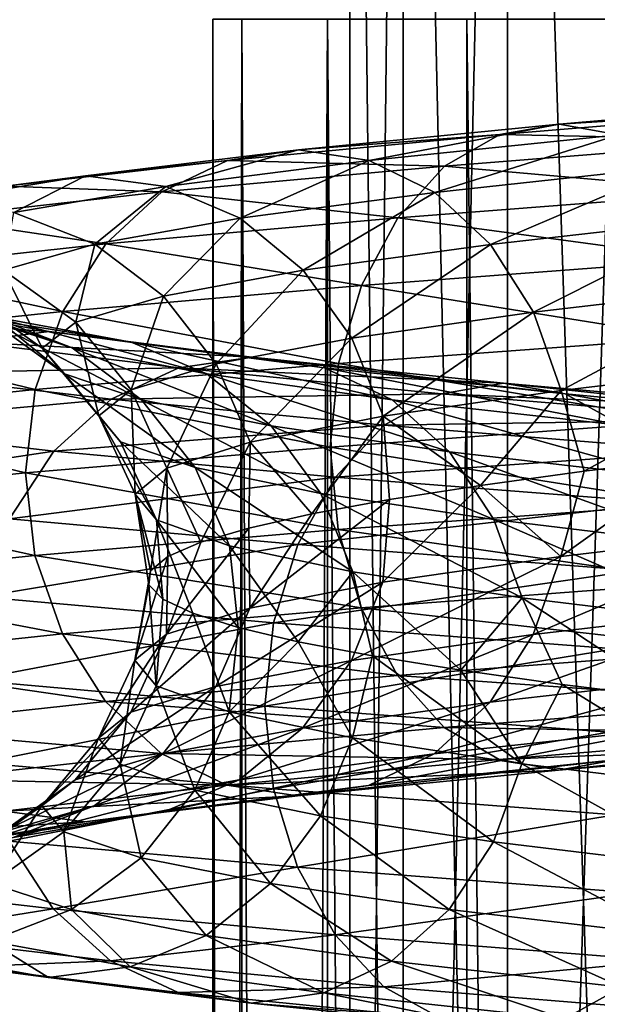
# Model space of a CAD drawing. Header units: metres. Extents: x -109 to 109, y -917 to 389.
# Tile 455 of 656: x -14.48 to -10.05, y -417.54 to -410.01. Entities that reach past the tile are written whole.
import ezdxf

# ---------------------------------------------------------------- set-up
doc = ezdxf.new("R2010")
doc.units = ezdxf.units.M
doc.layers.add('solid_24503124_XXX_01_SW0001', color=7, linetype='CONTINUOUS')

msp = doc.modelspace()

# ---------------------------------------------------------------- linework, layer by layer
at = {"layer": 'solid_24503124_XXX_01_SW0001'}
for points in [[(-11.541907, -399, -403.533966), (-11.541907, -434.5, -403.533966), (-11.948811, -434.5, -401.357208)], [(-11.948811, -399, -401.357208), (-11.948811, -434.5, -401.357208), (-11.948811, -434.5, -399.142792)], [(-11.948811, -399, -401.357208), (-11.541907, -399, -403.533966), (-11.948811, -434.5, -401.357208)], [(-11.948811, -399, -399.142792), (-11.948811, -434.5, -399.142792), (-11.541907, -434.5, -396.966034)], [(-11.948811, -399, -399.142792), (-11.948811, -399, -401.357208), (-11.948811, -434.5, -399.142792)], [(-11.541907, -399, -396.966034), (-11.948811, -399, -399.142792), (-11.541907, -434.5, -396.966034)], [(-10.74196, -399, -405.598846), (-10.74196, -434.5, -405.598846), (-11.541907, -434.5, -403.533966)], [(-11.541907, -399, -403.533966), (-10.74196, -399, -405.598846), (-11.541907, -434.5, -403.533966)], [(-11.541907, -399, -396.966034), (-11.541907, -434.5, -396.966034), (-10.74196, -434.5, -394.901154)], [(-10.74196, -399, -394.901154), (-11.541907, -399, -396.966034), (-10.74196, -434.5, -394.901154)], [(-9.576207, -399, -407.481628), (-9.576207, -434.5, -407.481628), (-10.74196, -434.5, -405.598846)], [(-10.74196, -399, -405.598846), (-9.576207, -399, -407.481628), (-10.74196, -434.5, -405.598846)], [(-10.74196, -399, -394.901154), (-10.74196, -434.5, -394.901154), (-9.576207, -434.5, -393.018372)], [(-9.576207, -399, -393.018372), (-10.74196, -399, -394.901154), (-9.576207, -434.5, -393.018372)], [(-13, -410), (-13, -535), (-12.778495, -535, 2.389471)], [(-12.778631, -410, -2.388798), (-12.778495, -535, -2.389471), (-13, -535)], [(-12.778631, -410, -2.388798), (-13, -535), (-13, -410)], [(-13, -410), (-12.778495, -535, 2.389471), (-12.778644, -410, 2.388729)], [(-12.778644, -410, 2.388729), (-12.778495, -535, 2.389471), (-12.122266, -535, 4.695816)], [(-12.778644, -410, 2.388729), (-12.122266, -535, 4.695816), (-12.122123, -410, 4.696183)], [(-12.122127, -410, -4.696173), (-12.778495, -535, -2.389471), (-12.778631, -410, -2.388798)], [(-12.122127, -410, -4.696173), (-12.122266, -535, -4.695816), (-12.778495, -535, -2.389471)], [(-12.122123, -410, 4.696183), (-12.122266, -535, 4.695816), (-11.053084, -535, 6.843201)], [(-12.122127, -410, -4.696173), (-11.053084, -535, -6.843201), (-12.122266, -535, -4.695816)], [(-11.052748, -410, -6.843724), (-11.053084, -535, -6.843201), (-12.122127, -410, -4.696173)], [(-12.122123, -410, 4.696183), (-11.053084, -535, 6.843201), (-11.052835, -410, 6.84358)], [(-11.052835, -410, 6.84358), (-11.053084, -535, 6.843201), (-9.606456, -535, 8.758754)], [(-9.607092, -410, -8.758067), (-9.606456, -535, -8.758754), (-11.053084, -535, -6.843201)], [(-9.607092, -410, -8.758067), (-11.053084, -535, -6.843201), (-11.052748, -410, -6.843724)], [(-11.052835, -410, 6.84358), (-9.606456, -535, 8.758754), (-9.607066, -410, 8.758096)], [(-8.041581, -410.605408, 14.115664), (-10.346915, -410.803833, 12.524694), (-8.395046, -410.685394, 14.736115)], [(-9.892283, -410.885437, 11.974374), (-10.346915, -410.803833, 12.524694), (-8.041581, -410.605408, 14.115664)], [(-8.395046, -410.685394, 14.736115), (-10.801711, -410.88382, 13.075213), (-8.723042, -410.926971, 15.311855)], [(-10.346915, -410.803833, 12.524694), (-10.801711, -410.88382, 13.075213), (-8.395046, -410.685394, 14.736115)], [(-10.346915, -410.803833, 12.524694), (-12.344352, -411.002258, 10.561665), (-10.801711, -410.88382, 13.075213)], [(-11.801955, -411.083862, 10.097598), (-12.344352, -411.002258, 10.561665), (-10.346915, -410.803833, 12.524694)], [(-9.892283, -410.885437, 11.974374), (-11.801955, -411.083862, 10.097598), (-10.346915, -410.803833, 12.524694)], [(-10.801711, -410.88382, 13.075213), (-12.886945, -411.082245, 11.0259), (-11.223734, -411.125397, 13.586062)], [(-12.344352, -411.002258, 10.561665), (-12.886945, -411.082245, 11.0259), (-10.801711, -410.88382, 13.075213)], [(-11.299051, -411.327057, 9.667319), (-11.801955, -411.083862, 10.097598), (-9.892283, -410.885437, 11.974374)], [(-9.470755, -411.128632, 11.464123), (-11.299051, -411.327057, 9.667319), (-9.892283, -410.885437, 11.974374)], [(-10.801711, -410.88382, 13.075213), (-11.223734, -411.125397, 13.586062), (-8.723042, -410.926971, 15.311855)], [(-8.723042, -410.926971, 15.311855), (-11.223734, -411.125397, 13.586062), (-9.00208, -411.323456, 15.801661)], [(-12.344352, -411.002258, 10.561665), (-13.974666, -411.200684, 8.28403), (-12.886945, -411.082245, 11.0259)], [(-13.360635, -411.282288, 7.920039), (-13.974666, -411.200684, 8.28403), (-12.344352, -411.002258, 10.561665)], [(-11.801955, -411.083862, 10.097598), (-13.360635, -411.282288, 7.920039), (-12.344352, -411.002258, 10.561665)], [(-12.886945, -411.082245, 11.0259), (-14.588918, -411.280701, 8.648151), (-13.390438, -411.323822, 11.456682)], [(-13.974666, -411.200684, 8.28403), (-14.588918, -411.280701, 8.648151), (-12.886945, -411.082245, 11.0259)], [(-12.886945, -411.082245, 11.0259), (-13.390438, -411.323822, 11.456682), (-11.223734, -411.125397, 13.586062)], [(-12.791312, -411.525482, 7.582551), (-13.360635, -411.282288, 7.920039), (-11.801955, -411.083862, 10.097598)], [(-11.299051, -411.327057, 9.667319), (-12.791312, -411.525482, 7.582551), (-11.801955, -411.083862, 10.097598)], [(-11.223734, -411.125397, 13.586062), (-13.390438, -411.323822, 11.456682), (-11.582767, -411.521881, 14.020663)], [(-11.223734, -411.125397, 13.586062), (-11.582767, -411.521881, 14.020663), (-9.00208, -411.323456, 15.801661)], [(-10.871592, -411.724976, 9.30159), (-11.299051, -411.327057, 9.667319), (-9.470755, -411.128632, 11.464123)], [(-9.112461, -411.52652, 11.030417), (-10.871592, -411.724976, 9.30159), (-9.470755, -411.128632, 11.464123)], [(-13.974666, -411.200684, 8.28403), (-15.190537, -411.399139, 5.761078), (-14.588918, -411.280701, 8.648151)], [(-14.523083, -411.480743, 5.507943), (-15.190537, -411.399139, 5.761078), (-13.974666, -411.200684, 8.28403)], [(-13.360635, -411.282288, 7.920039), (-14.523083, -411.480743, 5.507943), (-13.974666, -411.200684, 8.28403)], [(-14.588918, -411.280701, 8.648151), (-15.158907, -411.522278, 8.986035), (-13.390438, -411.323822, 11.456682)], [(-13.390438, -411.323822, 11.456682), (-15.158907, -411.522278, 8.986035), (-13.818781, -411.720306, 11.823167)], [(-13.904226, -411.723938, 5.273239), (-14.523083, -411.480743, 5.507943), (-13.360635, -411.282288, 7.920039)], [(-12.791312, -411.525482, 7.582551), (-13.904226, -411.723938, 5.273239), (-13.360635, -411.282288, 7.920039)], [(-13.390438, -411.323822, 11.456682), (-13.818781, -411.720306, 11.823167), (-11.582767, -411.521881, 14.020663)], [(-12.307398, -411.923401, 7.295691), (-12.791312, -411.525482, 7.582551), (-11.299051, -411.327057, 9.667319)], [(-10.871592, -411.724976, 9.30159), (-12.307398, -411.923401, 7.295691), (-11.299051, -411.327057, 9.667319)], [(-9.00208, -411.323456, 15.801661), (-11.582767, -411.521881, 14.020663), (-9.217211, -411.841217, 16.179289)], [(-13.904226, -411.723938, 5.273239), (-14.602471, -411.922363, 2.806463), (-14.523083, -411.480743, 5.507943)], [(-15.158907, -411.522278, 8.986035), (-15.643821, -411.918762, 9.273487), (-13.818781, -411.720306, 11.823167)], [(-13.378209, -412.121826, 5.073745), (-13.904226, -411.723938, 5.273239), (-12.791312, -411.525482, 7.582551)], [(-11.582767, -411.521881, 14.020663), (-13.818781, -411.720306, 11.823167), (-11.859571, -412.039642, 14.355728)], [(-12.307398, -411.923401, 7.295691), (-13.378209, -412.121826, 5.073745), (-12.791312, -411.525482, 7.582551)], [(-11.582767, -411.521881, 14.020663), (-11.859571, -412.039642, 14.355728), (-9.217211, -411.841217, 16.179289)], [(-10.54243, -412.243744, 9.019964), (-10.871592, -411.724976, 9.30159), (-9.112461, -411.52652, 11.030417)], [(-8.836562, -412.045288, 10.696447), (-10.54243, -412.243744, 9.019964), (-9.112461, -411.52652, 11.030417)], [(-13.818781, -411.720306, 11.823167), (-15.643821, -411.918762, 9.273487), (-14.149021, -412.238068, 12.105716)], [(-14.050037, -412.320251, 2.700291), (-14.602471, -411.922363, 2.806463), (-13.904226, -411.723938, 5.273239)], [(-13.818781, -411.720306, 11.823167), (-14.149021, -412.238068, 12.105716), (-11.859571, -412.039642, 14.355728)], [(-13.378209, -412.121826, 5.073745), (-14.050037, -412.320251, 2.700291), (-13.904226, -411.723938, 5.273239)], [(-11.934764, -412.442169, 7.074799), (-12.307398, -411.923401, 7.295691), (-10.871592, -411.724976, 9.30159)], [(-10.54243, -412.243744, 9.019964), (-11.934764, -412.442169, 7.074799), (-10.871592, -411.724976, 9.30159)], [(-9.217211, -411.841217, 16.179289), (-11.859571, -412.039642, 14.355728), (-9.355636, -412.439819, 16.42227)], [(-15.643821, -411.918762, 9.273487), (-16.017675, -412.436523, 9.495104), (-14.149021, -412.238068, 12.105716)], [(-14.305935, -412.518677, 0.246934), (-14.868429, -412.120789, 0.256643), (-14.602471, -411.922363, 2.806463)], [(-14.050037, -412.320251, 2.700291), (-14.305935, -412.518677, 0.246934), (-14.602471, -411.922363, 2.806463)], [(-12.973154, -412.640594, 4.920126), (-13.378209, -412.121826, 5.073745), (-12.307398, -411.923401, 7.295691)], [(-11.934764, -412.442169, 7.074799), (-12.973154, -412.640594, 4.920126), (-12.307398, -411.923401, 7.295691)], [(-14.077739, -412.517639, -4.790151), (-14.704319, -412.274445, -5.003354), (-15.344592, -412.076019, -2.403129)], [(-14.690729, -412.319214, -2.300727), (-14.077739, -412.517639, -4.790151), (-15.344592, -412.076019, -2.403129)], [(-11.859571, -412.039642, 14.355728), (-14.149021, -412.238068, 12.105716), (-12.037678, -412.638245, 14.571322)], [(-11.859571, -412.039642, 14.355728), (-12.037678, -412.638245, 14.571322), (-9.355636, -412.439819, 16.42227)], [(-10.331216, -412.842926, 8.839252), (-10.54243, -412.243744, 9.019964), (-8.836562, -412.045288, 10.696447)], [(-8.659524, -412.644501, 10.482147), (-10.331216, -412.842926, 8.839252), (-8.836562, -412.045288, 10.696447)], [(-14.134957, -412.717133, -2.213687), (-14.690729, -412.319214, -2.300727), (-14.868429, -412.120789, 0.256643)], [(-14.305935, -412.518677, 0.246934), (-14.134957, -412.717133, -2.213687), (-14.868429, -412.120789, 0.256643)], [(-13.624642, -412.83902, 2.618533), (-14.050037, -412.320251, 2.700291), (-13.378209, -412.121826, 5.073745)], [(-12.973154, -412.640594, 4.920126), (-13.624642, -412.83902, 2.618533), (-13.378209, -412.121826, 5.073745)], [(-15.380102, -412.192841, -5.233299), (-14.252481, -412.391296, -7.796826), (-16.056131, -412.272827, -5.463327)], [(-14.149021, -412.238068, 12.105716), (-16.017675, -412.436523, 9.495104), (-14.361511, -412.83667, 12.287519)], [(-13.626243, -412.4729, -7.454242), (-14.252481, -412.391296, -7.796826), (-15.380102, -412.192841, -5.233299)], [(-14.704319, -412.274445, -5.003354), (-13.626243, -412.4729, -7.454242), (-15.380102, -412.192841, -5.233299)], [(-14.149021, -412.238068, 12.105716), (-14.361511, -412.83667, 12.287519), (-12.037678, -412.638245, 14.571322)], [(-11.695655, -413.041351, 6.933057), (-11.934764, -412.442169, 7.074799), (-10.54243, -412.243744, 9.019964)], [(-10.331216, -412.842926, 8.839252), (-11.695655, -413.041351, 6.933057), (-10.54243, -412.243744, 9.019964)], [(-14.252481, -412.391296, -7.796826), (-14.878944, -412.471283, -8.139533), (-16.056131, -412.272827, -5.463327)], [(-13.045602, -412.716095, -7.136602), (-13.626243, -412.4729, -7.454242), (-14.704319, -412.274445, -5.003354)], [(-14.077739, -412.517639, -4.790151), (-13.045602, -412.716095, -7.136602), (-14.704319, -412.274445, -5.003354)], [(-14.252481, -412.391296, -7.796826), (-12.701321, -412.589722, -10.12912), (-14.878944, -412.471283, -8.139533)], [(-13.545157, -412.915558, -4.608933), (-14.077739, -412.517639, -4.790151), (-14.690729, -412.319214, -2.300727)], [(-14.134957, -412.717133, -2.213687), (-13.545157, -412.915558, -4.608933), (-14.690729, -412.319214, -2.300727)], [(-13.872791, -413.037445, 0.239457), (-14.305935, -412.518677, 0.246934), (-14.050037, -412.320251, 2.700291)], [(-12.143239, -412.671326, -9.684058), (-12.701321, -412.589722, -10.12912), (-14.252481, -412.391296, -7.796826)], [(-13.626243, -412.4729, -7.454242), (-12.143239, -412.671326, -9.684058), (-14.252481, -412.391296, -7.796826)], [(-13.624642, -412.83902, 2.618533), (-13.872791, -413.037445, 0.239457), (-14.050037, -412.320251, 2.700291)], [(-16.017675, -412.436523, 9.495104), (-16.25823, -413.035126, 9.637702), (-14.361511, -412.83667, 12.287519)], [(-12.713241, -413.239807, 4.821553), (-12.973154, -412.640594, 4.920126), (-11.934764, -412.442169, 7.074799)], [(-11.695655, -413.041351, 6.933057), (-12.713241, -413.239807, 4.821553), (-11.934764, -412.442169, 7.074799)], [(-9.355636, -412.439819, 16.42227), (-12.037678, -412.638245, 14.571322), (-9.400134, -413.07785, 16.510654)], [(-14.878944, -412.471283, -8.139533), (-13.259604, -412.669708, -10.574343), (-15.460265, -412.71286, -8.457544)], [(-12.701321, -412.589722, -10.12912), (-13.259604, -412.669708, -10.574343), (-14.878944, -412.471283, -8.139533)], [(-13.70699, -413.235901, -2.146663), (-14.134957, -412.717133, -2.213687), (-14.305935, -412.518677, 0.246934)], [(-13.872791, -413.037445, 0.239457), (-13.70699, -413.235901, -2.146663), (-14.305935, -412.518677, 0.246934)], [(-12.552068, -413.113983, -6.866614), (-13.045602, -412.716095, -7.136602), (-14.077739, -412.517639, -4.790151)], [(-13.545157, -412.915558, -4.608933), (-12.552068, -413.113983, -6.866614), (-14.077739, -412.517639, -4.790151)], [(-11.625793, -412.91452, -9.271402), (-12.143239, -412.671326, -9.684058), (-13.626243, -412.4729, -7.454242)], [(-13.045602, -412.716095, -7.136602), (-11.625793, -412.91452, -9.271402), (-13.626243, -412.4729, -7.454242)], [(-12.701321, -412.589722, -10.12912), (-10.773244, -412.788147, -12.160316), (-13.259604, -412.669708, -10.574343)], [(-10.29988, -412.869751, -11.626005), (-10.773244, -412.788147, -12.160316), (-12.701321, -412.589722, -10.12912)], [(-12.143239, -412.671326, -9.684058), (-10.29988, -412.869751, -11.626005), (-12.701321, -412.589722, -10.12912)], [(-13.259604, -412.669708, -10.574343), (-13.777657, -412.911285, -10.987483), (-15.460265, -412.71286, -8.457544)], [(-12.037678, -412.638245, 14.571322), (-14.361511, -412.83667, 12.287519), (-12.101369, -413.276642, 14.646893)], [(-13.259604, -412.669708, -10.574343), (-11.246778, -412.868134, -12.694819), (-13.777657, -412.911285, -10.987483)], [(-13.351676, -413.438232, 2.566072), (-13.624642, -412.83902, 2.618533), (-12.973154, -412.640594, 4.920126)], [(-12.713241, -413.239807, 4.821553), (-13.351676, -413.438232, 2.566072), (-12.973154, -412.640594, 4.920126)], [(-10.773244, -412.788147, -12.160316), (-11.246778, -412.868134, -12.694819), (-13.259604, -412.669708, -10.574343)], [(-9.860982, -413.112946, -11.130599), (-10.29988, -412.869751, -11.626005), (-12.143239, -412.671326, -9.684058)], [(-11.625793, -412.91452, -9.271402), (-9.860982, -413.112946, -11.130599), (-12.143239, -412.671326, -9.684058)], [(-12.037678, -412.638245, 14.571322), (-12.101369, -413.276642, 14.646893), (-9.400134, -413.07785, 16.510654)], [(-8.659524, -412.644501, 10.482147), (-10.153274, -413.461456, 8.896848), (-10.331216, -412.842926, 8.839252)], [(-8.659524, -412.644501, 10.482147), (-9.270101, -413.352966, 9.813943), (-10.153274, -413.461456, 8.896848)], [(-15.460265, -412.71286, -8.457544), (-13.777657, -412.911285, -10.987483), (-15.954819, -413.109344, -8.72809)], [(-13.135048, -413.434326, -4.469387), (-13.545157, -412.915558, -4.608933), (-14.134957, -412.717133, -2.213687)], [(-13.70699, -413.235901, -2.146663), (-13.135048, -413.434326, -4.469387), (-14.134957, -412.717133, -2.213687)], [(-11.185971, -413.312408, -8.920651), (-11.625793, -412.91452, -9.271402), (-13.045602, -412.716095, -7.136602)], [(-12.552068, -413.113983, -6.866614), (-11.185971, -413.312408, -8.920651), (-13.045602, -412.716095, -7.136602)], [(-14.361511, -412.83667, 12.287519), (-16.25823, -413.035126, 9.637702), (-14.435878, -413.474976, 12.352614)], [(-14.361511, -412.83667, 12.287519), (-14.435878, -413.474976, 12.352614), (-12.101369, -413.276642, 14.646893)], [(-13.594853, -413.636658, 0.23466), (-13.872791, -413.037445, 0.239457), (-13.624642, -412.83902, 2.618533)], [(-13.351676, -413.438232, 2.566072), (-13.594853, -413.636658, 0.23466), (-13.624642, -412.83902, 2.618533)], [(-10.331216, -412.842926, 8.839252), (-10.94779, -413.57019, 7.897732), (-11.695655, -413.041351, 6.933057)], [(-10.773244, -412.788147, -12.160316), (-8.523987, -412.986572, -13.829506), (-11.246778, -412.868134, -12.694819)], [(-10.331216, -412.842926, 8.839252), (-10.153274, -413.461456, 8.896848), (-10.94779, -413.57019, 7.897732)], [(-8.149452, -413.068176, -13.221853), (-8.523987, -412.986572, -13.829506), (-10.773244, -412.788147, -12.160316)], [(-10.29988, -412.869751, -11.626005), (-8.149452, -413.068176, -13.221853), (-10.773244, -412.788147, -12.160316)], [(-13.777657, -412.911285, -10.987483), (-14.218386, -413.30777, -11.338958), (-15.954819, -413.109344, -8.72809)], [(-13.777657, -412.911285, -10.987483), (-11.686191, -413.109711, -13.190806), (-14.218386, -413.30777, -11.338958)], [(-11.246778, -412.868134, -12.694819), (-11.686191, -413.109711, -13.190806), (-13.777657, -412.911285, -10.987483)], [(-12.172027, -413.632751, -6.658712), (-12.552068, -413.113983, -6.866614), (-13.545157, -412.915558, -4.608933)], [(-13.135048, -413.434326, -4.469387), (-12.172027, -413.632751, -6.658712), (-13.545157, -412.915558, -4.608933)], [(-11.246778, -412.868134, -12.694819), (-8.898656, -413.066559, -14.437378), (-11.686191, -413.109711, -13.190806)], [(-9.487926, -413.510834, -10.709512), (-9.860982, -413.112946, -11.130599), (-11.625793, -412.91452, -9.271402)], [(-11.185971, -413.312408, -8.920651), (-9.487926, -413.510834, -10.709512), (-11.625793, -412.91452, -9.271402)], [(-8.523987, -412.986572, -13.829506), (-8.898656, -413.066559, -14.437378), (-11.246778, -412.868134, -12.694819)], [(-7.802188, -413.311371, -12.658444), (-8.149452, -413.068176, -13.221853), (-10.29988, -412.869751, -11.626005)], [(-9.860982, -413.112946, -11.130599), (-7.802188, -413.311371, -12.658444), (-10.29988, -412.869751, -11.626005)], [(-16.25823, -413.035126, 9.637702), (-16.345676, -413.673737, 9.683985), (-14.435878, -413.474976, 12.352614)], [(-13.432375, -413.835083, -2.103655), (-13.70699, -413.235901, -2.146663), (-13.872791, -413.037445, 0.239457)], [(-13.594853, -413.636658, 0.23466), (-13.432375, -413.835083, -2.103655), (-13.872791, -413.037445, 0.239457)], [(-11.695655, -413.041351, 6.933057), (-12.240658, -413.788147, 5.693229), (-12.713241, -413.239807, 4.821553)], [(-11.695655, -413.041351, 6.933057), (-11.646978, -413.67926, 6.824855), (-12.240658, -413.788147, 5.693229)], [(-11.695655, -413.041351, 6.933057), (-10.94779, -413.57019, 7.897732), (-11.646978, -413.67926, 6.824855)], [(-8.898656, -413.066559, -14.437378), (-9.246326, -413.308136, -15.001447), (-11.686191, -413.109711, -13.190806)], [(-15.954819, -413.109344, -8.72809), (-14.218386, -413.30777, -11.338958), (-16.336105, -413.627106, -8.936674)], [(-11.686191, -413.109711, -13.190806), (-12.060017, -413.506195, -13.612762), (-14.218386, -413.30777, -11.338958)], [(-10.847291, -413.831177, -8.650558), (-11.185971, -413.312408, -8.920651), (-12.552068, -413.113983, -6.866614)], [(-12.172027, -413.632751, -6.658712), (-10.847291, -413.831177, -8.650558), (-12.552068, -413.113983, -6.866614)], [(-9.400134, -413.07785, 16.510654), (-12.101369, -413.276642, 14.646893), (-9.356587, -413.710266, 16.423941)], [(-11.686191, -413.109711, -13.190806), (-9.246326, -413.308136, -15.001447), (-12.060017, -413.506195, -13.612762)], [(-12.101369, -413.276642, 14.646893), (-14.435878, -413.474976, 12.352614), (-12.038904, -413.908691, 14.572806)], [(-12.871891, -414.033508, -4.379844), (-13.135048, -413.434326, -4.469387), (-13.70699, -413.235901, -2.146663)], [(-13.432375, -413.835083, -2.103655), (-12.871891, -414.033508, -4.379844), (-13.70699, -413.235901, -2.146663)], [(-12.713241, -413.239807, 4.821553), (-13.092379, -414.005646, 3.289231), (-13.351676, -413.438232, 2.566072)], [(-12.713241, -413.239807, 4.821553), (-12.723253, -413.89679, 4.512638), (-13.092379, -414.005646, 3.289231)], [(-12.713241, -413.239807, 4.821553), (-12.240658, -413.788147, 5.693229), (-12.723253, -413.89679, 4.512638)], [(-12.101369, -413.276642, 14.646893), (-12.038904, -413.908691, 14.572806), (-9.356587, -413.710266, 16.423941)], [(-14.218386, -413.30777, -11.338958), (-14.558176, -413.825531, -11.609936), (-16.336105, -413.627106, -8.936674)], [(-14.218386, -413.30777, -11.338958), (-12.060017, -413.506195, -13.612762), (-14.558176, -413.825531, -11.609936)], [(-9.246326, -413.308136, -15.001447), (-9.542105, -413.70462, -15.481324), (-12.060017, -413.506195, -13.612762)], [(-9.200659, -414.029602, -10.385258), (-9.487926, -413.510834, -10.709512), (-11.185971, -413.312408, -8.920651)], [(-10.847291, -413.831177, -8.650558), (-9.200659, -414.029602, -10.385258), (-11.185971, -413.312408, -8.920651)], [(-10.332678, -414.113373, 8.840503), (-10.153274, -413.461456, 8.896848), (-9.270101, -413.352966, 9.813943)], [(-8.660749, -413.914948, 10.483631), (-10.332678, -414.113373, 8.840503), (-9.270101, -413.352966, 9.813943)], [(-13.351676, -413.438232, 2.566072), (-13.478011, -414.223297, 0.766476), (-13.594853, -413.636658, 0.23466)], [(-13.351676, -413.438232, 2.566072), (-13.344807, -414.114563, 2.035936), (-13.478011, -414.223297, 0.766476)], [(-13.351676, -413.438232, 2.566072), (-13.092379, -414.005646, 3.289231), (-13.344807, -414.114563, 2.035936)], [(-11.928164, -414.231964, -6.525307), (-12.172027, -413.632751, -6.658712), (-13.135048, -413.434326, -4.469387)], [(-12.871891, -414.033508, -4.379844), (-11.928164, -414.231964, -6.525307), (-13.135048, -413.434326, -4.469387)], [(-14.435878, -413.474976, 12.352614), (-16.345676, -413.673737, 9.683985), (-14.362973, -414.107117, 12.288771)], [(-12.060017, -413.506195, -13.612762), (-12.348227, -414.023956, -13.93808), (-14.558176, -413.825531, -11.609936)], [(-14.435878, -413.474976, 12.352614), (-14.362973, -414.107117, 12.288771), (-12.038904, -413.908691, 14.572806)], [(-12.060017, -413.506195, -13.612762), (-9.542105, -413.70462, -15.481324), (-12.348227, -414.023956, -13.93808)], [(-10.332678, -414.113373, 8.840503), (-10.94779, -413.57019, 7.897732), (-10.153274, -413.461456, 8.896848)], [(-11.69731, -414.311798, 6.934038), (-11.646978, -413.67926, 6.824855), (-10.94779, -413.57019, 7.897732)], [(-10.332678, -414.113373, 8.840503), (-11.69731, -414.311798, 6.934038), (-10.94779, -413.57019, 7.897732)], [(-16.345676, -413.673737, 9.683985), (-16.259886, -414.305573, 9.638683), (-14.362973, -414.107117, 12.288771)], [(-13.594853, -413.636658, 0.23466), (-13.478011, -414.223297, 0.766476), (-13.490341, -414.331848, -0.507847)], [(-13.594853, -413.636658, 0.23466), (-13.490341, -414.331848, -0.507847), (-13.381508, -414.440582, -1.779483)], [(-13.594853, -413.636658, 0.23466), (-13.381508, -414.440582, -1.779483), (-13.432375, -413.835083, -2.103655)], [(-10.629969, -414.430389, -8.477247), (-10.847291, -413.831177, -8.650558), (-12.172027, -413.632751, -6.658712)], [(-11.928164, -414.231964, -6.525307), (-10.629969, -414.430389, -8.477247), (-12.172027, -413.632751, -6.658712)], [(-12.71504, -414.510254, 4.822235), (-12.240658, -413.788147, 5.693229), (-11.646978, -413.67926, 6.824855)], [(-11.69731, -414.311798, 6.934038), (-12.71504, -414.510254, 4.822235), (-11.646978, -413.67926, 6.824855)], [(-9.542105, -413.70462, -15.481324), (-9.770142, -414.222382, -15.851295), (-12.348227, -414.023956, -13.93808)], [(-9.356587, -413.710266, 16.423941), (-12.038904, -413.908691, 14.572806), (-9.218994, -414.309479, 16.182419)], [(-14.558176, -413.825531, -11.609936), (-12.348227, -414.023956, -13.93808), (-14.776811, -414.424133, -11.784294)], [(-12.71504, -414.510254, 4.822235), (-12.723253, -413.89679, 4.512638), (-12.240658, -413.788147, 5.693229)], [(-13.432375, -413.835083, -2.103655), (-13.381508, -414.440582, -1.779483), (-13.152524, -414.549683, -3.039543)], [(-13.432375, -413.835083, -2.103655), (-13.152524, -414.549683, -3.039543), (-12.806465, -414.6586, -4.270398)], [(-13.432375, -413.835083, -2.103655), (-12.806465, -414.6586, -4.270398), (-12.871891, -414.033508, -4.379844)], [(-13.353566, -414.708679, 2.566435), (-13.092379, -414.005646, 3.289231), (-12.723253, -413.89679, 4.512638)], [(-12.71504, -414.510254, 4.822235), (-13.353566, -414.708679, 2.566435), (-12.723253, -413.89679, 4.512638)], [(-9.016326, -414.628815, -10.177192), (-9.200659, -414.029602, -10.385258), (-10.847291, -413.831177, -8.650558)], [(-10.629969, -414.430389, -8.477247), (-9.016326, -414.628815, -10.177192), (-10.847291, -413.831177, -8.650558)], [(-12.038904, -413.908691, 14.572806), (-14.362973, -414.107117, 12.288771), (-11.861866, -414.507904, 14.358506)], [(-12.038904, -413.908691, 14.572806), (-11.861866, -414.507904, 14.358506), (-9.218994, -414.309479, 16.182419)], [(-10.545168, -414.711975, 9.022306), (-10.332678, -414.113373, 8.840503), (-8.660749, -413.914948, 10.483631)], [(-8.838857, -414.51355, 10.699225), (-10.545168, -414.711975, 9.022306), (-8.660749, -413.914948, 10.483631)], [(-12.348227, -414.023956, -13.93808), (-12.533671, -414.622559, -14.147402), (-14.776811, -414.424133, -11.784294)], [(-13.353566, -414.708679, 2.566435), (-13.344807, -414.114563, 2.035936), (-13.092379, -414.005646, 3.289231)], [(-12.871891, -414.033508, -4.379844), (-12.806465, -414.6586, -4.270398), (-12.34676, -414.767212, -5.459517)], [(-12.871891, -414.033508, -4.379844), (-12.34676, -414.767212, -5.459517), (-11.928164, -414.231964, -6.525307)], [(-12.348227, -414.023956, -13.93808), (-9.770142, -414.222382, -15.851295), (-12.533671, -414.622559, -14.147402)], [(-14.362973, -414.107117, 12.288771), (-16.259886, -414.305573, 9.638683), (-14.151759, -414.706329, 12.108058)], [(-14.362973, -414.107117, 12.288771), (-14.151759, -414.706329, 12.108058), (-11.861866, -414.507904, 14.358506)], [(-13.596778, -414.907104, 0.234693), (-13.478011, -414.223297, 0.766476), (-13.344807, -414.114563, 2.035936)], [(-13.353566, -414.708679, 2.566435), (-13.596778, -414.907104, 0.234693), (-13.344807, -414.114563, 2.035936)], [(-11.937863, -414.9104, 7.076636), (-11.69731, -414.311798, 6.934038), (-10.332678, -414.113373, 8.840503)], [(-10.545168, -414.711975, 9.022306), (-11.937863, -414.9104, 7.076636), (-10.332678, -414.113373, 8.840503)], [(-13.596778, -414.907104, 0.234693), (-13.490341, -414.331848, -0.507847), (-13.478011, -414.223297, 0.766476)], [(-9.770142, -414.222382, -15.851295), (-9.916869, -414.820984, -16.08935), (-12.533671, -414.622559, -14.147402)], [(-11.928164, -414.231964, -6.525307), (-12.34676, -414.767212, -5.459517), (-11.775584, -414.875916, -6.600684)], [(-11.928164, -414.231964, -6.525307), (-11.775584, -414.875916, -6.600684), (-11.098387, -414.984772, -7.684574)], [(-11.928164, -414.231964, -6.525307), (-11.098387, -414.984772, -7.684574), (-10.629969, -414.430389, -8.477247)], [(-16.259886, -414.305573, 9.638683), (-16.020775, -414.904755, 9.496942), (-14.151759, -414.706329, 12.108058)], [(-13.596778, -414.907104, 0.234693), (-13.434276, -415.10553, -2.103953), (-13.490341, -414.331848, -0.507847)], [(-13.434276, -415.10553, -2.103953), (-13.381508, -414.440582, -1.779483), (-13.490341, -414.331848, -0.507847)], [(-12.976523, -415.108826, 4.921403), (-12.71504, -414.510254, 4.822235), (-11.69731, -414.311798, 6.934038)], [(-11.937863, -414.9104, 7.076636), (-12.976523, -415.108826, 4.921403), (-11.69731, -414.311798, 6.934038)], [(-9.218994, -414.309479, 16.182419), (-11.861866, -414.507904, 14.358506), (-9.004566, -414.828247, 15.806026)], [(-14.776811, -414.424133, -11.784294), (-12.533671, -414.622559, -14.147402), (-14.853803, -415.0625, -11.846251)], [(-13.434276, -415.10553, -2.103953), (-13.152524, -414.549683, -3.039543), (-13.381508, -414.440582, -1.779483)], [(-10.629969, -414.430389, -8.477247), (-11.098387, -414.984772, -7.684574), (-10.322278, -415.093658, -8.699988)], [(-10.629969, -414.430389, -8.477247), (-10.322278, -415.093658, -8.699988), (-9.455217, -415.202332, -9.635801)], [(-10.629969, -414.430389, -8.477247), (-9.455217, -415.202332, -9.635801), (-9.016326, -414.628815, -10.177192)], [(-11.861866, -414.507904, 14.358506), (-14.151759, -414.706329, 12.108058), (-11.585966, -415.026672, 14.024536)], [(-13.628181, -415.307281, 2.619214), (-13.353566, -414.708679, 2.566435), (-12.71504, -414.510254, 4.822235)], [(-12.976523, -415.108826, 4.921403), (-13.628181, -415.307281, 2.619214), (-12.71504, -414.510254, 4.822235)], [(-13.434276, -415.10553, -2.103953), (-12.873713, -415.303955, -4.380464), (-13.152524, -414.549683, -3.039543)], [(-12.873713, -415.303955, -4.380464), (-12.806465, -414.6586, -4.270398), (-13.152524, -414.549683, -3.039543)], [(-11.861866, -414.507904, 14.358506), (-11.585966, -415.026672, 14.024536), (-9.004566, -414.828247, 15.806026)], [(-10.875408, -415.229736, 9.304856), (-10.545168, -414.711975, 9.022306), (-8.838857, -414.51355, 10.699225)], [(-9.115661, -415.031311, 11.03429), (-10.875408, -415.229736, 9.304856), (-8.838857, -414.51355, 10.699225)], [(-12.533671, -414.622559, -14.147402), (-12.600096, -415.260834, -14.220587), (-14.853803, -415.0625, -11.846251)], [(-12.533671, -414.622559, -14.147402), (-9.916869, -414.820984, -16.08935), (-12.600096, -415.260834, -14.220587)], [(-14.151759, -414.706329, 12.108058), (-16.020775, -414.904755, 9.496942), (-13.822598, -415.225098, 11.826432)], [(-14.151759, -414.706329, 12.108058), (-13.822598, -415.225098, 11.826432), (-11.585966, -415.026672, 14.024536)], [(-13.876394, -415.505707, 0.239519), (-13.596778, -414.907104, 0.234693), (-13.353566, -414.708679, 2.566435)], [(-13.628181, -415.307281, 2.619214), (-13.876394, -415.505707, 0.239519), (-13.353566, -414.708679, 2.566435)], [(-12.873713, -415.303955, -4.380464), (-12.34676, -414.767212, -5.459517), (-12.806465, -414.6586, -4.270398)], [(-12.311719, -415.428162, 7.298253), (-11.937863, -414.9104, 7.076636), (-10.545168, -414.711975, 9.022306)], [(-10.875408, -415.229736, 9.304856), (-12.311719, -415.428162, 7.298253), (-10.545168, -414.711975, 9.022306)], [(-12.873713, -415.303955, -4.380464), (-11.929852, -415.502411, -6.526231), (-12.34676, -414.767212, -5.459517)], [(-11.929852, -415.502411, -6.526231), (-11.775584, -414.875916, -6.600684), (-12.34676, -414.767212, -5.459517)], [(-9.916869, -414.820984, -16.08935), (-9.964957, -415.459625, -16.175797), (-12.600096, -415.260834, -14.220587)], [(-11.929852, -415.502411, -6.526231), (-10.631474, -415.700836, -8.478447), (-11.775584, -414.875916, -6.600684)], [(-10.631474, -415.700836, -8.478447), (-11.098387, -414.984772, -7.684574), (-11.775584, -414.875916, -6.600684)], [(-9.004566, -414.828247, 15.806026), (-11.585966, -415.026672, 14.024536), (-8.726103, -415.226135, 15.317229)], [(-16.020775, -414.904755, 9.496942), (-15.648142, -415.423523, 9.276049), (-13.822598, -415.225098, 11.826432)], [(-13.876394, -415.505707, 0.239519), (-13.710549, -415.704132, -2.14722), (-13.596778, -414.907104, 0.234693)], [(-13.710549, -415.704132, -2.14722), (-13.434276, -415.10553, -2.103953), (-13.596778, -414.907104, 0.234693)], [(-13.382906, -415.626587, 5.075526), (-12.976523, -415.108826, 4.921403), (-11.937863, -414.9104, 7.076636)], [(-12.311719, -415.428162, 7.298253), (-13.382906, -415.626587, 5.075526), (-11.937863, -414.9104, 7.076636)], [(-11.585966, -415.026672, 14.024536), (-13.822598, -415.225098, 11.826432), (-11.227674, -415.424561, 13.590831)], [(-11.585966, -415.026672, 14.024536), (-11.227674, -415.424561, 13.590831), (-8.726103, -415.226135, 15.317229)], [(-11.303751, -415.626221, 9.671341), (-10.875408, -415.229736, 9.304856), (-9.115661, -415.031311, 11.03429)], [(-9.474693, -415.427795, 11.468891), (-11.303751, -415.626221, 9.671341), (-9.115661, -415.031311, 11.03429)], [(-10.631474, -415.700836, -8.478447), (-10.322278, -415.093658, -8.699988), (-11.098387, -414.984772, -7.684574)], [(-14.853803, -415.0625, -11.846251), (-12.600096, -415.260834, -14.220587), (-14.778316, -415.69458, -11.785494)], [(-13.710549, -415.704132, -2.14722), (-13.138459, -415.902557, -4.470548), (-13.434276, -415.10553, -2.103953)], [(-13.138459, -415.902557, -4.470548), (-12.873713, -415.303955, -4.380464), (-13.434276, -415.10553, -2.103953)], [(-10.631474, -415.700836, -8.478447), (-9.017602, -415.899261, -10.178633), (-10.322278, -415.093658, -8.699988)], [(-9.017602, -415.899261, -10.178633), (-9.455217, -415.202332, -9.635801), (-10.322278, -415.093658, -8.699988)], [(-14.054971, -415.825043, 2.701239), (-13.628181, -415.307281, 2.619214), (-12.976523, -415.108826, 4.921403)], [(-13.382906, -415.626587, 5.075526), (-14.054971, -415.825043, 2.701239), (-12.976523, -415.108826, 4.921403)], [(-13.822598, -415.225098, 11.826432), (-15.648142, -415.423523, 9.276049), (-13.395138, -415.622986, 11.460703)], [(-13.822598, -415.225098, 11.826432), (-13.395138, -415.622986, 11.460703), (-11.227674, -415.424561, 13.590831)], [(-12.796633, -415.824646, 7.585705), (-12.311719, -415.428162, 7.298253), (-10.875408, -415.229736, 9.304856)], [(-11.303751, -415.626221, 9.671341), (-12.796633, -415.824646, 7.585705), (-10.875408, -415.229736, 9.304856)], [(-8.726103, -415.226135, 15.317229), (-11.227674, -415.424561, 13.590831), (-8.398492, -415.46933, 14.742163)], [(-12.600096, -415.260834, -14.220587), (-12.534948, -415.893005, -14.148843), (-14.778316, -415.69458, -11.785494)], [(-14.310957, -416.023468, 0.24702), (-13.876394, -415.505707, 0.239519), (-13.628181, -415.307281, 2.619214)], [(-14.054971, -415.825043, 2.701239), (-14.310957, -416.023468, 0.24702), (-13.628181, -415.307281, 2.619214)], [(-13.138459, -415.902557, -4.470548), (-12.175187, -416.100983, -6.660441), (-12.873713, -415.303955, -4.380464)], [(-12.175187, -416.100983, -6.660441), (-11.929852, -415.502411, -6.526231), (-12.873713, -415.303955, -4.380464)], [(-12.600096, -415.260834, -14.220587), (-9.964957, -415.459625, -16.175797), (-12.534948, -415.893005, -14.148843)], [(-15.648142, -415.423523, 9.276049), (-15.164227, -415.821442, 8.989189), (-13.395138, -415.622986, 11.460703)], [(-13.910009, -416.023102, 5.275433), (-13.382906, -415.626587, 5.075526), (-12.311719, -415.428162, 7.298253)], [(-12.796633, -415.824646, 7.585705), (-13.910009, -416.023102, 5.275433), (-12.311719, -415.428162, 7.298253)], [(-11.227674, -415.424561, 13.590831), (-13.395138, -415.622986, 11.460703), (-10.806144, -415.667755, 13.08058)], [(-9.964957, -415.459625, -16.175797), (-9.917879, -416.091431, -16.090988), (-12.534948, -415.893005, -14.148843)], [(-11.807244, -415.867798, 10.102122), (-11.303751, -415.626221, 9.671341), (-9.474693, -415.427795, 11.468891)], [(-9.896717, -415.669373, 11.979739), (-11.807244, -415.867798, 10.102122), (-9.474693, -415.427795, 11.468891)], [(-11.227674, -415.424561, 13.590831), (-10.806144, -415.667755, 13.08058), (-8.398492, -415.46933, 14.742163)], [(-8.398492, -415.46933, 14.742163), (-10.806144, -415.667755, 13.08058), (-8.045154, -415.550934, 14.121937)], [(-10.351513, -415.749359, 12.530259), (-9.896717, -415.669373, 11.979739), (-7.691689, -415.470947, 13.501487)], [(-8.045154, -415.550934, 14.121937), (-10.351513, -415.749359, 12.530259), (-7.691689, -415.470947, 13.501487)], [(-14.310957, -416.023468, 0.24702), (-14.139919, -416.221893, -2.214464), (-13.876394, -415.505707, 0.239519)], [(-14.139919, -416.221893, -2.214464), (-13.710549, -415.704132, -2.14722), (-13.876394, -415.505707, 0.239519)], [(-12.175187, -416.100983, -6.660441), (-10.850108, -416.299438, -8.652805), (-11.929852, -415.502411, -6.526231)], [(-10.850108, -416.299438, -8.652805), (-10.631474, -415.700836, -8.478447), (-11.929852, -415.502411, -6.526231)], [(-10.806144, -415.667755, 13.08058), (-10.351513, -415.749359, 12.530259), (-8.045154, -415.550934, 14.121937)], [(-13.395138, -415.622986, 11.460703), (-15.164227, -415.821442, 8.989189), (-12.892234, -415.86618, 11.030425)], [(-14.608545, -416.221527, 2.807631), (-14.054971, -415.825043, 2.701239), (-13.382906, -415.626587, 5.075526)], [(-13.910009, -416.023102, 5.275433), (-14.608545, -416.221527, 2.807631), (-13.382906, -415.626587, 5.075526)], [(-13.395138, -415.622986, 11.460703), (-12.892234, -415.86618, 11.030425), (-10.806144, -415.667755, 13.08058)], [(-13.366622, -416.066223, 7.923588), (-12.796633, -415.824646, 7.585705), (-11.303751, -415.626221, 9.671341)], [(-11.807244, -415.867798, 10.102122), (-13.366622, -416.066223, 7.923588), (-11.303751, -415.626221, 9.671341)], [(-14.778316, -415.69458, -11.785494), (-12.534948, -415.893005, -14.148843), (-14.560993, -416.293793, -11.612183)], [(-14.139919, -416.221893, -2.214464), (-13.549912, -416.420319, -4.610551), (-13.710549, -415.704132, -2.14722)], [(-13.549912, -416.420319, -4.610551), (-13.138459, -415.902557, -4.470548), (-13.710549, -415.704132, -2.14722)], [(-10.806144, -415.667755, 13.08058), (-12.892234, -415.86618, 11.030425), (-10.351513, -415.749359, 12.530259)], [(-12.349837, -415.947784, 10.566358), (-11.807244, -415.867798, 10.102122), (-9.896717, -415.669373, 11.979739)], [(-10.351513, -415.749359, 12.530259), (-12.349837, -415.947784, 10.566358), (-9.896717, -415.669373, 11.979739)], [(-10.850108, -416.299438, -8.652805), (-9.203048, -416.497864, -10.387955), (-10.631474, -415.700836, -8.478447)], [(-9.203048, -416.497864, -10.387955), (-9.017602, -415.899261, -10.178633), (-10.631474, -415.700836, -8.478447)], [(-12.892234, -415.86618, 11.030425), (-12.349837, -415.947784, 10.566358), (-10.351513, -415.749359, 12.530259)], [(-15.164227, -415.821442, 8.989189), (-14.594905, -416.064636, 8.651701), (-12.892234, -415.86618, 11.030425)], [(-14.874614, -416.419952, 0.25675), (-14.310957, -416.023468, 0.24702), (-14.054971, -415.825043, 2.701239)], [(-14.608545, -416.221527, 2.807631), (-14.874614, -416.419952, 0.25675), (-14.054971, -415.825043, 2.701239)], [(-14.529592, -416.264679, 5.510412), (-13.910009, -416.023102, 5.275433), (-12.796633, -415.824646, 7.585705)], [(-13.366622, -416.066223, 7.923588), (-14.529592, -416.264679, 5.510412), (-12.796633, -415.824646, 7.585705)], [(-12.892234, -415.86618, 11.030425), (-14.594905, -416.064636, 8.651701), (-12.349837, -415.947784, 10.566358)], [(-12.534948, -415.893005, -14.148843), (-12.350616, -416.492218, -13.940777), (-14.560993, -416.293793, -11.612183)], [(-13.980875, -416.14621, 8.28771), (-13.366622, -416.066223, 7.923588), (-11.807244, -415.867798, 10.102122)], [(-12.349837, -415.947784, 10.566358), (-13.980875, -416.14621, 8.28771), (-11.807244, -415.867798, 10.102122)], [(-13.549912, -416.420319, -4.610551), (-12.556475, -416.618744, -6.869025), (-13.138459, -415.902557, -4.470548)], [(-12.556475, -416.618744, -6.869025), (-12.175187, -416.100983, -6.660441), (-13.138459, -415.902557, -4.470548)], [(-12.534948, -415.893005, -14.148843), (-9.917879, -416.091431, -16.090988), (-12.350616, -416.492218, -13.940777)], [(-14.594905, -416.064636, 8.651701), (-13.980875, -416.14621, 8.28771), (-12.349837, -415.947784, 10.566358)], [(-14.594905, -416.064636, 8.651701), (-15.864742, -416.263062, 6.016773), (-13.980875, -416.14621, 8.28771)], [(-15.25924, -416.463104, 2.932688), (-14.608545, -416.221527, 2.807631), (-13.910009, -416.023102, 5.275433)], [(-14.529592, -416.264679, 5.510412), (-15.25924, -416.463104, 2.932688), (-13.910009, -416.023102, 5.275433)], [(-15.197288, -416.344666, 5.763638), (-14.529592, -416.264679, 5.510412), (-13.366622, -416.066223, 7.923588)], [(-13.980875, -416.14621, 8.28771), (-15.197288, -416.344666, 5.763638), (-13.366622, -416.066223, 7.923588)], [(-14.874614, -416.419952, 0.25675), (-14.696839, -416.618378, -2.301684), (-14.310957, -416.023468, 0.24702)], [(-14.696839, -416.618378, -2.301684), (-14.139919, -416.221893, -2.214464), (-14.310957, -416.023468, 0.24702)], [(-15.864742, -416.263062, 6.016773), (-15.197288, -416.344666, 5.763638), (-13.980875, -416.14621, 8.28771)], [(-12.556475, -416.618744, -6.869025), (-11.189898, -416.8172, -8.923783), (-12.175187, -416.100983, -6.660441)], [(-9.917879, -416.091431, -16.090988), (-9.772032, -416.690643, -15.854362), (-12.350616, -416.492218, -13.940777)], [(-11.189898, -416.8172, -8.923783), (-10.850108, -416.299438, -8.652805), (-12.175187, -416.100983, -6.660441)], [(-14.696839, -416.618378, -2.301684), (-14.083594, -416.816803, -4.792144), (-14.139919, -416.221893, -2.214464)], [(-14.083594, -416.816803, -4.792144), (-13.549912, -416.420319, -4.610551), (-14.139919, -416.221893, -2.214464)], [(-14.560993, -416.293793, -11.612183), (-14.222314, -416.812561, -11.342091), (-15.959226, -416.614105, -8.730501)], [(-14.560993, -416.293793, -11.612183), (-12.350616, -416.492218, -13.940777), (-14.222314, -416.812561, -11.342091)], [(-11.189898, -416.8172, -8.923783), (-9.491258, -417.015625, -10.713272), (-10.850108, -416.299438, -8.652805)], [(-9.491258, -417.015625, -10.713272), (-9.203048, -416.497864, -10.387955), (-10.850108, -416.299438, -8.652805)], [(-14.083594, -416.816803, -4.792144), (-13.051028, -417.015259, -7.139571), (-13.549912, -416.420319, -4.610551)], [(-13.051028, -417.015259, -7.139571), (-12.556475, -416.618744, -6.869025), (-13.549912, -416.420319, -4.610551)], [(-12.350616, -416.492218, -13.940777), (-12.063348, -417.010986, -13.616523), (-14.222314, -416.812561, -11.342091)], [(-12.350616, -416.492218, -13.940777), (-9.772032, -416.690643, -15.854362), (-12.063348, -417.010986, -13.616523)], [(-15.959226, -416.614105, -8.730501), (-14.222314, -416.812561, -11.342091), (-15.465691, -417.012024, -8.460513)], [(-14.710908, -417.05838, -5.005596), (-14.083594, -416.816803, -4.792144), (-14.696839, -416.618378, -2.301684)], [(-13.051028, -417.015259, -7.139571), (-11.630628, -417.213684, -9.275258), (-12.556475, -416.618744, -6.869025)], [(-11.630628, -417.213684, -9.275258), (-11.189898, -416.8172, -8.923783), (-12.556475, -416.618744, -6.869025)], [(-9.772032, -416.690643, -15.854362), (-9.544741, -417.209412, -15.4856), (-12.063348, -417.010986, -13.616523)], [(-14.222314, -416.812561, -11.342091), (-13.782493, -417.210449, -10.99134), (-15.465691, -417.012024, -8.460513)], [(-14.710908, -417.05838, -5.005596), (-13.632349, -417.256836, -7.457582), (-14.083594, -416.816803, -4.792144)], [(-14.222314, -416.812561, -11.342091), (-12.063348, -417.010986, -13.616523), (-13.782493, -417.210449, -10.99134)], [(-13.632349, -417.256836, -7.457582), (-13.051028, -417.015259, -7.139571), (-14.083594, -416.816803, -4.792144)], [(-11.630628, -417.213684, -9.275258), (-9.865084, -417.412109, -11.135229), (-11.189898, -416.8172, -8.923783)], [(-9.865084, -417.412109, -11.135229), (-9.491258, -417.015625, -10.713272), (-11.189898, -416.8172, -8.923783)], [(-15.465691, -417.012024, -8.460513), (-13.782493, -417.210449, -10.99134), (-14.885051, -417.255219, -8.142874)], [(-15.386936, -417.138367, -5.235624), (-14.258813, -417.336823, -7.80029), (-14.710908, -417.05838, -5.005596)], [(-14.258813, -417.336823, -7.80029), (-13.632349, -417.256836, -7.457582), (-14.710908, -417.05838, -5.005596)], [(-12.063348, -417.010986, -13.616523), (-11.690292, -417.408875, -13.195436), (-13.782493, -417.210449, -10.99134)], [(-13.632349, -417.256836, -7.457582), (-12.148681, -417.455261, -9.688398), (-13.051028, -417.015259, -7.139571)], [(-12.148681, -417.455261, -9.688398), (-11.630628, -417.213684, -9.275258), (-13.051028, -417.015259, -7.139571)], [(-12.063348, -417.010986, -13.616523), (-9.544741, -417.209412, -15.4856), (-11.690292, -417.408875, -13.195436)], [(-14.885051, -417.255219, -8.142874), (-14.258813, -417.336823, -7.80029), (-15.386936, -417.138367, -5.235624)], [(-13.782493, -417.210449, -10.99134), (-13.265045, -417.453644, -10.578683), (-14.885051, -417.255219, -8.142874)], [(-13.782493, -417.210449, -10.99134), (-11.690292, -417.408875, -13.195436), (-13.265045, -417.453644, -10.578683)], [(-12.148681, -417.455261, -9.688398), (-10.304495, -417.653687, -11.631215), (-11.630628, -417.213684, -9.275258)], [(-9.544741, -417.209412, -15.4856), (-9.249572, -417.6073, -15.006712), (-11.690292, -417.408875, -13.195436)], [(-10.304495, -417.653687, -11.631215), (-9.865084, -417.412109, -11.135229), (-11.630628, -417.213684, -9.275258)], [(-14.885051, -417.255219, -8.142874), (-13.265045, -417.453644, -10.578683), (-14.258813, -417.336823, -7.80029)], [(-14.258813, -417.336823, -7.80029), (-12.706964, -417.535248, -10.133621), (-13.632349, -417.256836, -7.457582)], [(-12.706964, -417.535248, -10.133621), (-12.148681, -417.455261, -9.688398), (-13.632349, -417.256836, -7.457582)], [(-13.265045, -417.453644, -10.578683), (-12.706964, -417.535248, -10.133621), (-14.258813, -417.336823, -7.80029)], [(-11.690292, -417.408875, -13.195436), (-11.251394, -417.652069, -12.700029), (-13.265045, -417.453644, -10.578683)], [(-11.690292, -417.408875, -13.195436), (-9.249572, -417.6073, -15.006712), (-11.251394, -417.652069, -12.700029)], [(-10.304495, -417.653687, -11.631215), (-8.153105, -417.852112, -13.227778), (-9.865084, -417.412109, -11.135229)], [(-13.265045, -417.453644, -10.578683), (-11.251394, -417.652069, -12.700029), (-12.706964, -417.535248, -10.133621)], [(-12.706964, -417.535248, -10.133621), (-10.77803, -417.733673, -12.165719), (-12.148681, -417.455261, -9.688398)], [(-10.77803, -417.733673, -12.165719), (-10.304495, -417.653687, -11.631215), (-12.148681, -417.455261, -9.688398)], [(-11.251394, -417.652069, -12.700029), (-10.77803, -417.733673, -12.165719), (-12.706964, -417.535248, -10.133621)]]:
    msp.add_3dface(points, dxfattribs=at)

doc.saveas('drawing.dxf')
